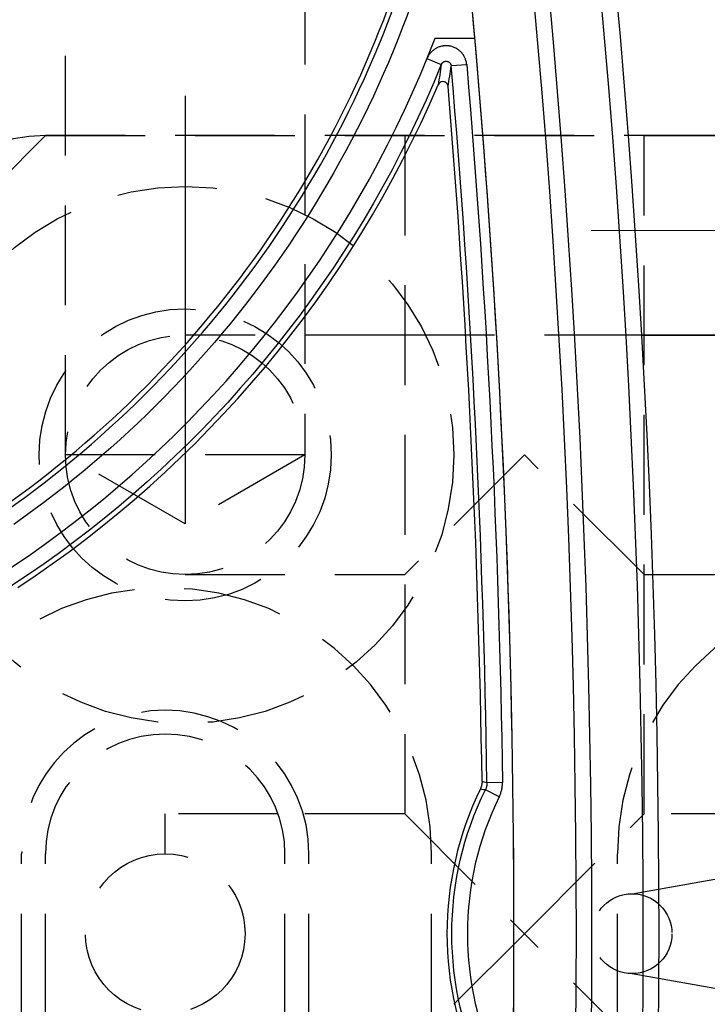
# Model space of a CAD drawing. Extents: x 2651 to 7771, y -1163 to 1075.
# Tile 257 of 490: x 4130 to 4147, y 686 to 711. Entities that reach past the tile are written whole.
import ezdxf

# ---------------------------------------------------------------- set-up
doc = ezdxf.new("R2010")
doc.units = 0
doc.header["$LTSCALE"] = 10
for name, pattern in [('CENTER', [2, 1.25, -0.25, 0.25, -0.25]), ('DASHED', [0.75, 0.5, -0.25]), ('HIDDEN', [0.375, 0.25, -0.125])]:
    doc.linetypes.add(name, pattern=pattern)
doc.layers.get('0').update_dxf_attribs({"linetype": 'CONTINUOUS'})
doc.layers.get('Defpoints').update_dxf_attribs({"linetype": 'CONTINUOUS'})
for name, color, linetype in [('1', 7, 'CONTINUOUS'), ('111', 7, 'CONTINUOUS'), ('204', 7, 'CONTINUOUS'), ('COOL', 150, 'HIDDEN'), ('DIM', 3, 'CONTINUOUS'), ('HIDDEN', 6, 'HIDDEN'), ('LAYER_103', 7, 'CONTINUOUS')]:
    doc.layers.add(name, color=color, linetype=linetype)
doc.styles.get("Standard").update_dxf_attribs({"font": 'romans.shx'})
doc.dimstyles.new('MM& INCH5', dxfattribs={"dimtxt": 5, "dimasz": 2.5, "dimexe": 1, "dimexo": 0.5, "dimtad": 0, "dimrnd": 1.38778e-17, "dimzin": 9, "dimdsep": 46, "dimtxsty": 'Standard', "dimblk": 'CLOSED', "dimcen": 0, "dimclrd": 3, "dimclre": 3, "dimclrt": 3, "dimazin": 2, "dimtfac": 0.75, "dimtofl": 0, "dimtmove": 0, "dimatfit": 3, "dimfxl": 0, "dimtolj": 1, "dimarcsym": 0})

# ---------------------------------------------------------------- blocks, each defined once
blk = doc.blocks.new('DSD')
at = {"layer": '1', "color": 110, "linetype": 'Continuous'}
blk.add_line((514.084, 541.434), (515.084, 541.434), dxfattribs=at)
at = {"layer": '1', "color": 252, "linetype": 'Continuous'}
for p, q in [((513.883, 540.925), (514.243, 540.778)), ((514.879, 540.773), (514.492, 540.741)), ((515.775, 522.783), (515.386, 522.777)), ((515.695, 522.428), (515.346, 522.6))]:
    blk.add_line(p, q, dxfattribs=at)
for centre, radius, start, end in [((258.538, 518.994), 260.764, 351.21206, 8.78754), ((258.538, 518.994), 257.526, 351.21206, 8.78794), ((487.959, 551.472), 26.743, 305.0137, 346.7286), ((258.538, 518.994), 256.876, 0.84383, 4.85635), ((522.668, 518.994), 7.773, 153.7827, 206.2173)]:
    blk.add_arc(centre, radius, start, end, dxfattribs=at)
at = {"layer": '1', "color": 7, "linetype": 'Continuous', "extrusion": (0, 0, -1)}
for radius in [261.153, 259.08]:
    blk.add_arc((-258.538, 518.994), radius, 171.21206, 188.78794, dxfattribs=at)
at = {"layer": '1', "color": 252, "linetype": 'Continuous', "extrusion": (0, 0, -1)}
for centre, radius, start, end in [((-258.538, 518.994), 259.469, 171.21206, 188.78794), ((-487.959, 551.472), 27.132, 193.2714, 234.9863), ((-487.959, 551.472), 28.376, 202.1388, 263.7853), ((-258.538, 518.994), 257.265, 175.14365, 179.15617), ((-522.668, 518.994), 8.162, 333.7827, 26.2173)]:
    blk.add_arc(centre, radius, start, end, dxfattribs=at)
at = {"layer": '1', "color": 110, "linetype": 'Continuous'}
for centre, radius, start, end in [((258.538, 518.994), 257.526, 0, 8.78794), ((487.959, 551.472), 27.988, 276.2148, 338.982), ((258.538, 518.994), 257.526, 351.21206, 0)]:
    blk.add_arc(centre, radius, start, end, dxfattribs=at)
at = {"layer": '1', "color": 7, "linetype": 'Continuous'}
for centre, radius, start, end in [((487.959, 551.472), 26.62, 305.5251, 346.6816), ((487.959, 551.472), 28.499, 303.3599, 336.8536), ((258.538, 518.994), 256.753, 0.8504, 4.74422), ((522.668, 518.994), 8.284, 153.9784, 206.0216)]:
    blk.add_arc(centre, radius, start, end, dxfattribs=at)
at = {"layer": '1', "color": 252, "linetype": 'Continuous'}
for points, knots in [([(514.879, 540.773), (514.877, 540.802), (514.872, 540.831), (514.861, 540.873), (514.855, 540.893), (514.847, 540.914), (514.842, 540.927), (514.839, 540.934), (514.824, 540.967), (514.811, 540.992), (514.787, 541.028), (514.774, 541.045), (514.76, 541.062), (514.751, 541.073), (514.746, 541.079), (514.721, 541.105), (514.7, 541.124), (514.666, 541.15), (514.648, 541.163), (514.629, 541.174), (514.617, 541.181), (514.611, 541.185), (514.578, 541.202), (514.552, 541.213), (514.511, 541.226), (514.49, 541.232), (514.469, 541.237), (514.455, 541.24), (514.448, 541.241), (514.412, 541.246), (514.383, 541.248), (514.34, 541.247), (514.319, 541.246), (514.297, 541.244), (514.283, 541.242), (514.276, 541.24), (514.24, 541.234), (514.212, 541.226), (514.172, 541.211), (514.152, 541.203), (514.132, 541.194), (514.12, 541.187), (514.113, 541.184), (514.082, 541.166), (514.058, 541.149), (514.025, 541.122), (514.008, 541.108), (513.993, 541.093), (513.983, 541.082), (513.978, 541.077), (513.954, 541.049), (513.92, 541.003), (513.894, 540.952), (513.883, 540.925)], [0, 0, 0, 0, 0.0625, 0.0625, 0.09375, 0.109375, 0.109375, 0.125, 0.125, 0.1875, 0.1875, 0.21875, 0.234375, 0.234375, 0.25, 0.25, 0.3125, 0.3125, 0.34375, 0.359375, 0.359375, 0.375, 0.375, 0.4375, 0.4375, 0.46875, 0.484375, 0.484375, 0.5, 0.5, 0.5625, 0.5625, 0.59375, 0.609375, 0.609375, 0.625, 0.625, 0.6875, 0.6875, 0.71875, 0.734375, 0.734375, 0.75, 0.75, 0.8125, 0.8125, 0.84375, 0.859375, 0.859375, 0.875, 0.875, 0.9375, 1, 1, 1, 1]), ([(515.386, 522.777), (515.362, 522.782), (515.337, 522.788), (515.296, 522.797), (515.28, 522.801), (515.263, 522.805)], [0, 0, 0, 0, 0.595884, 0.595884, 1, 1, 1, 1]), ([(515.695, 522.428), (515.709, 522.456), (515.721, 522.484), (515.733, 522.52), (515.736, 522.527), (515.74, 522.542), (515.747, 522.564), (515.753, 522.586), (515.763, 522.631), (515.773, 522.691), (515.775, 522.752), (515.775, 522.783)], [0, 0, 0, 0, 0.25, 0.25, 0.3125, 0.3125, 0.375, 0.5, 0.5, 0.75, 1, 1, 1, 1]), ([(515.224, 522.628), (515.248, 522.623), (515.272, 522.617), (515.313, 522.608), (515.33, 522.604), (515.346, 522.6)], [0, 0, 0, 0, 0.586818, 0.586818, 1, 1, 1, 1])]:
    blk.add_open_spline(points, degree=3, knots=knots, dxfattribs=at)
for points in [[(514.243, 540.778), (514.217, 540.606), (514.19, 540.436), (514.164, 540.27)], [(514.412, 540.229), (514.439, 540.397), (514.466, 540.567), (514.492, 540.741)]]:
    blk.add_open_spline(points, degree=3, dxfattribs=at)
at = {"layer": '1', "color": 7, "linetype": 'Continuous'}
for points, knots in [([(514.243, 540.778), (514.246, 540.785), (514.252, 540.798), (514.261, 540.81), (514.27, 540.82), (514.276, 540.825), (514.287, 540.835), (514.293, 540.839), (514.302, 540.844), (514.306, 540.846), (514.312, 540.849), (514.322, 540.853), (514.332, 540.856), (514.342, 540.858), (514.347, 540.858), (514.354, 540.859), (514.364, 540.86), (514.375, 540.859), (514.385, 540.857), (514.39, 540.856), (514.397, 540.855), (514.407, 540.852), (514.417, 540.848), (514.426, 540.843), (514.43, 540.84), (514.436, 540.837), (514.445, 540.831), (514.453, 540.823), (514.46, 540.816), (514.463, 540.812), (514.467, 540.807), (514.473, 540.798), (514.478, 540.789), (514.483, 540.779), (514.484, 540.775), (514.486, 540.769), (514.49, 540.758), (514.491, 540.748), (514.492, 540.741)], [0, 0, 0, 0, 0.0625, 0.125, 0.125, 0.1875, 0.1875, 0.25, 0.25, 0.28125, 0.28125, 0.3125, 0.375, 0.375, 0.40625, 0.40625, 0.4375, 0.5, 0.5, 0.53125, 0.53125, 0.5625, 0.625, 0.625, 0.65625, 0.65625, 0.6875, 0.75, 0.75, 0.78125, 0.78125, 0.8125, 0.875, 0.875, 0.90625, 0.90625, 0.9375, 1, 1, 1, 1]), ([(514.412, 540.229), (514.406, 540.252), (514.396, 540.296), (514.348, 540.334), (514.295, 540.351), (514.22, 540.346), (514.185, 540.298), (514.164, 540.27)], [0, 0, 0, 0, 0.205276, 0.387405, 0.502821, 0.700571, 1, 1, 1, 1]), ([(515.263, 522.805), (515.263, 522.789), (515.262, 522.759), (515.257, 522.729), (515.252, 522.707), (515.251, 522.7), (515.246, 522.685), (515.244, 522.678), (515.236, 522.656), (515.231, 522.642), (515.224, 522.628)], [0, 0, 0, 0, 0.25, 0.5, 0.5, 0.625, 0.625, 0.75, 0.75, 1, 1, 1, 1]), ([(515.386, 522.777), (515.387, 522.762), (515.385, 522.731), (515.38, 522.701), (515.375, 522.679), (515.373, 522.671), (515.369, 522.657), (515.367, 522.649), (515.359, 522.628), (515.353, 522.613), (515.346, 522.6)], [0, 0, 0, 0, 0.25, 0.5, 0.5, 0.625, 0.625, 0.75, 0.75, 1, 1, 1, 1])]:
    blk.add_open_spline(points, degree=3, knots=knots, dxfattribs=at)
blk = doc.blocks.new('*D109')
at = {"layer": 'Defpoints', "color": 0}
for p in [(4086.684, 927.642), (4086.684, 894.882), (4171.684, 387.642)]:
    blk.add_point(p, dxfattribs=at)
at = {"layer": 'DIM', "color": 3, "lineweight": -2}
blk.add_line((4086.684, 895.382), (4086.684, 927.642), dxfattribs=at)
at = {"layer": 'DIM', "color": 3, "insert": (4086.684, 948.624), "char_height": 5, "attachment_point": 5, "rotation": 90}
blk.add_mtext('\\A1;85 [3.346]', dxfattribs=at)
blk = doc.blocks.new('_Closed')
at = {"color": 0, "linetype": 'ByBlock', "lineweight": -2}
for p, q in [((-1, 0.1667), (0, 0)), ((-1, 0.1667), (-1, -0.1667)), ((0, 0), (-1, -0.1667)), ((0, 0), (-1, 0))]:
    blk.add_line(p, q, dxfattribs=at)
blk = doc.blocks.new('*D110')
at = {"layer": 'Defpoints', "color": 0}
for p in [(4064.684, 927.642), (4064.684, 906.842), (4171.684, 387.642)]:
    blk.add_point(p, dxfattribs=at)
at = {"layer": 'DIM', "color": 3, "lineweight": -2}
blk.add_line((4064.684, 907.342), (4064.684, 927.642), dxfattribs=at)
at = {"layer": 'DIM', "color": 3, "insert": (4064.684, 950.648), "char_height": 5, "attachment_point": 5, "rotation": 90}
blk.add_mtext('\\A1;107 [4.213]', dxfattribs=at)
blk = doc.blocks.new('*D111')
at = {"layer": 'Defpoints', "color": 0}
for p in [(4051.684, 927.642), (4051.684, 912.642), (4171.684, 387.642)]:
    blk.add_point(p, dxfattribs=at)
at = {"layer": 'DIM', "color": 3, "lineweight": -2}
blk.add_line((4051.684, 913.142), (4051.684, 927.642), dxfattribs=at)
at = {"layer": 'DIM', "color": 3, "insert": (4051.684, 950.648), "char_height": 5, "attachment_point": 5, "rotation": 90}
blk.add_mtext('\\A1;120 [4.724]', dxfattribs=at)
blk = doc.blocks.new('*D112')
at = {"layer": 'Defpoints', "color": 0}
for p in [(3974.684, 927.642), (3974.684, 892.822), (4171.684, 387.642)]:
    blk.add_point(p, dxfattribs=at)
at = {"layer": 'DIM', "color": 3, "lineweight": -2}
blk.add_line((3974.684, 893.322), (3974.684, 927.642), dxfattribs=at)
at = {"layer": 'DIM', "color": 3, "insert": (3974.684, 950.648), "char_height": 5, "attachment_point": 5, "rotation": 90}
blk.add_mtext('\\A1;197 [7.756]', dxfattribs=at)
blk = doc.blocks.new('*D113')
at = {"layer": 'Defpoints', "color": 0}
for p in [(3966.684, 927.642), (3971.684, 807.17), (4171.684, 387.642)]:
    blk.add_point(p, dxfattribs=at)
at = {"layer": 'DIM', "color": 3, "lineweight": -2}
for p, q in [((3966.684, 922.642), (3966.684, 927.642)), ((3971.684, 917.642), (3966.684, 922.642)), ((3971.684, 807.67), (3971.684, 917.642))]:
    blk.add_line(p, q, dxfattribs=at)
at = {"layer": 'DIM', "color": 3, "insert": (3966.684, 951.005), "char_height": 5, "attachment_point": 5, "rotation": 90}
blk.add_mtext('\\A1;200 [7.874]', dxfattribs=at)
blk = doc.blocks.new('*D114')
at = {"layer": 'Defpoints', "color": 0}
for p in [(3931.684, 927.642), (3931.684, 912.642), (4171.684, 387.642)]:
    blk.add_point(p, dxfattribs=at)
at = {"layer": 'DIM', "color": 3, "lineweight": -2}
blk.add_line((3931.684, 913.142), (3931.684, 927.642), dxfattribs=at)
at = {"layer": 'DIM', "color": 3, "insert": (3931.684, 951.005), "char_height": 5, "attachment_point": 5, "rotation": 90}
blk.add_mtext('\\A1;240 [9.449]', dxfattribs=at)
blk = doc.blocks.new('*D115')
at = {"layer": 'Defpoints', "color": 0}
for p in [(3896.684, 927.642), (3896.684, 910.642), (4171.684, 387.642)]:
    blk.add_point(p, dxfattribs=at)
at = {"layer": 'DIM', "color": 3, "lineweight": -2}
blk.add_line((3896.684, 911.142), (3896.684, 927.642), dxfattribs=at)
at = {"layer": 'DIM', "color": 3, "insert": (3896.684, 953.386), "char_height": 5, "attachment_point": 5, "rotation": 90}
blk.add_mtext('\\A1;275 [10.827]', dxfattribs=at)
blk = doc.blocks.new('*D122')
at = {"layer": 'Defpoints', "color": 0}
for p in [(3881.004, 912.642), (3898.684, 912.642), (4171.684, 387.642)]:
    blk.add_point(p, dxfattribs=at)
at = {"layer": 'DIM', "color": 3, "lineweight": -2}
blk.add_line((3898.184, 912.642), (3881.004, 912.642), dxfattribs=at)
at = {"layer": 'DIM', "color": 3, "insert": (3855.26, 912.642), "char_height": 5, "attachment_point": 5}
blk.add_mtext('\\A1;525 [20.669]', dxfattribs=at)
blk = doc.blocks.new('*D123')
at = {"layer": 'Defpoints', "color": 0}
for p in [(3857.842, 862.642), (3869.984, 862.642), (4171.684, 387.642)]:
    blk.add_point(p, dxfattribs=at)
at = {"layer": 'DIM', "color": 3, "lineweight": -2}
blk.add_line((3869.484, 862.642), (3857.842, 862.642), dxfattribs=at)
at = {"layer": 'DIM', "color": 3, "insert": (3832.098, 862.642), "char_height": 5, "attachment_point": 5}
blk.add_mtext('\\A1;475 [18.701]', dxfattribs=at)
blk = doc.blocks.new('*D124')
at = {"layer": 'Defpoints', "color": 0}
for p in [(3941.504, 859.642), (3857.842, 854.642), (4171.684, 387.642)]:
    blk.add_point(p, dxfattribs=at)
at = {"layer": 'DIM', "color": 3, "lineweight": -2}
for p, q in [((3867.842, 859.642), (3862.842, 854.642)), ((3941.004, 859.642), (3867.842, 859.642)), ((3862.842, 854.642), (3857.842, 854.642))]:
    blk.add_line(p, q, dxfattribs=at)
at = {"layer": 'DIM', "color": 3, "insert": (3832.098, 854.642), "char_height": 5, "attachment_point": 5}
blk.add_mtext('\\A1;472 [18.583]', dxfattribs=at)
blk = doc.blocks.new('*D125')
at = {"layer": 'Defpoints', "color": 0}
for p in [(3870.047, 797.642), (3962.156, 797.642), (4171.684, 387.642)]:
    blk.add_point(p, dxfattribs=at)
at = {"layer": 'DIM', "color": 3, "lineweight": -2}
blk.add_line((3961.656, 797.642), (3870.047, 797.642), dxfattribs=at)
at = {"layer": 'DIM', "color": 3, "insert": (3844.303, 797.642), "char_height": 5, "attachment_point": 5}
blk.add_mtext('\\A1;410 [16.142]', dxfattribs=at)
blk = doc.blocks.new('*D126')
at = {"layer": 'Defpoints', "color": 0}
for p in [(3870.047, 832.642), (4069.264, 832.642), (4171.684, 387.642)]:
    blk.add_point(p, dxfattribs=at)
at = {"layer": 'DIM', "color": 3, "lineweight": -2}
blk.add_line((4068.764, 832.642), (3870.047, 832.642), dxfattribs=at)
at = {"layer": 'DIM', "color": 3, "insert": (3846.684, 832.642), "char_height": 5, "attachment_point": 5}
blk.add_mtext('\\A1;445 [17.52]', dxfattribs=at)
blk = doc.blocks.new('*D127')
at = {"layer": 'Defpoints', "color": 0}
for p in [(3857.842, 879.642), (4071.444, 879.642), (4171.684, 387.642)]:
    blk.add_point(p, dxfattribs=at)
at = {"layer": 'DIM', "color": 3, "lineweight": -2}
blk.add_line((4070.944, 879.642), (3857.842, 879.642), dxfattribs=at)
at = {"layer": 'DIM', "color": 3, "insert": (3834.479, 879.642), "char_height": 5, "attachment_point": 5}
blk.add_mtext('\\A1;492 [19.37]', dxfattribs=at)
blk = doc.blocks.new('*D128')
at = {"layer": 'Defpoints', "color": 0}
for p in [(3857.842, 899.642), (4057.484, 899.642), (4171.684, 387.642)]:
    blk.add_point(p, dxfattribs=at)
at = {"layer": 'DIM', "color": 3, "lineweight": -2}
blk.add_line((4056.984, 899.642), (3857.842, 899.642), dxfattribs=at)
at = {"layer": 'DIM', "color": 3, "insert": (3832.098, 899.642), "char_height": 5, "attachment_point": 5}
blk.add_mtext('\\A1;512 [20.157]', dxfattribs=at)
blk = doc.blocks.new('*D129')
at = {"layer": 'Defpoints', "color": 0}
for p in [(3870.047, 743.242), (4076.434, 743.242), (4171.684, 387.642)]:
    blk.add_point(p, dxfattribs=at)
at = {"layer": 'DIM', "color": 3, "lineweight": -2}
blk.add_line((4075.934, 743.242), (3870.047, 743.242), dxfattribs=at)
at = {"layer": 'DIM', "color": 3, "insert": (3849.065, 743.242), "char_height": 5, "attachment_point": 5}
blk.add_mtext('\\A1;355.6 [14]', dxfattribs=at)
blk = doc.blocks.new('*D130')
at = {"layer": 'Defpoints', "color": 0}
for p in [(3870.047, 762.642), (3896.684, 762.642), (4171.684, 387.642)]:
    blk.add_point(p, dxfattribs=at)
at = {"layer": 'DIM', "color": 3, "lineweight": -2}
blk.add_line((3896.184, 762.642), (3870.047, 762.642), dxfattribs=at)
at = {"layer": 'DIM', "color": 3, "insert": (3844.303, 762.642), "char_height": 5, "attachment_point": 5}
blk.add_mtext('\\A1;375 [14.764]', dxfattribs=at)
blk = doc.blocks.new('*D131')
at = {"layer": 'Defpoints', "color": 0}
for p in [(3870.047, 719.642), (3896.684, 719.642), (4171.684, 387.642)]:
    blk.add_point(p, dxfattribs=at)
at = {"layer": 'DIM', "color": 3, "lineweight": -2}
blk.add_line((3896.184, 719.642), (3870.047, 719.642), dxfattribs=at)
at = {"layer": 'DIM', "color": 3, "insert": (3844.303, 719.642), "char_height": 5, "attachment_point": 5}
blk.add_mtext('\\A1;332 [13.071]', dxfattribs=at)
blk = doc.blocks.new('*D156')
at = {"layer": 'Defpoints', "color": 0}
for p in [(4095.484, 927.642), (4095.484, 766.102), (4171.684, 387.642)]:
    blk.add_point(p, dxfattribs=at)
at = {"layer": 'DIM', "color": 3, "lineweight": -2}
blk.add_line((4095.484, 766.602), (4095.484, 927.642), dxfattribs=at)
at = {"layer": 'DIM', "color": 3, "insert": (4095.484, 943.862), "char_height": 5, "attachment_point": 5, "rotation": 90}
blk.add_mtext('\\A1;76.2 [3]', dxfattribs=at)
blk = doc.blocks.new('*D157')
at = {"layer": 'Defpoints', "color": 0}
for p in [(4103.484, 927.642), (4096.684, 860.062), (4171.684, 387.642)]:
    blk.add_point(p, dxfattribs=at)
at = {"layer": 'DIM', "color": 3, "lineweight": -2}
for p, q in [((4103.484, 922.642), (4103.484, 927.642)), ((4096.684, 917.642), (4103.484, 922.642)), ((4096.684, 860.562), (4096.684, 917.642))]:
    blk.add_line(p, q, dxfattribs=at)
at = {"layer": 'DIM', "color": 3, "insert": (4103.484, 948.624), "char_height": 5, "attachment_point": 5, "rotation": 90}
blk.add_mtext('\\A1;75 [2.953]', dxfattribs=at)
blk = doc.blocks.new('A$C2C2739AE')
at = {"layer": '111', "color": 110, "linetype": 'DASHED', "lineweight": 0}
blk.add_line((29.875, 117.62), (-29.875, 117.62), dxfattribs=at)
at = {"layer": '111', "color": 110, "linetype": 'Continuous'}
blk.add_line((-26.365, 115), (26.365, 115), dxfattribs=at)
blk = doc.blocks.new('A$C7E3E5291')
at = {"layer": '204', "color": 6, "linetype": 'HIDDEN'}
for p, q in [((-41.3, 20), (-45.3, 16)), ((-9.3, 20), (-41.3, 20)), ((-32.3, 20), (-32.3, 3)), ((-26.3, 3), (-26.3, 20)), ((-32.3, 15), (-37.8, 15)), ((-26.3, 15), (-32.3, 15)), ((-5.3, 15), (-26.3, 15)), ((-29.3, 12), (-32.3, 9)), ((-26.3, 9), (-29.3, 12)), ((-37.8, 9), (-32.3, 9)), ((-26.3, 9), (-5.3, 9)), ((-35.472, 3), (-38.3, 3)), ((-38.3, 2), (-38.3, 3)), ((-32.3, 3), (-35.472, 3)), ((-32.3, 3), (-29.3, 0)), ((-29.3, 0), (-26.3, 3)), ((-23.126, 3), (-26.3, 3)), ((-41.9, -2), (-41.9, 2)), ((-41.3, -2), (-41.3, 2)), ((-35.3, -2), (-35.3, 2)), ((-34.7, -2), (-34.7, 2)), ((-31.63, -2), (-31.63, 2)), ((-26.97, -2), (-26.97, 2)), ((-29.3, 0), (-32.3, -3)), ((-26.3, -3), (-29.3, 0))]:
    blk.add_line(p, q, dxfattribs=at)
for centre, radius in [((-37.8, 12), 6.73), ((-37.8, 12), 3.66), ((-37.8, 12), 3), ((-38.3, 0), 2)]:
    blk.add_circle(centre, radius, dxfattribs=at)
for centre, radius in [((-38.3, 2), 6.67), ((-20.3, 2), 6.67), ((-38.3, 2), 3.6), ((-38.3, 2), 3)]:
    blk.add_arc(centre, radius, 0, 180, dxfattribs=at)
at = {"layer": 'LAYER_103', "color": 6, "linetype": 'HIDDEN'}
blk.add_line((-41.3, 20), (-9.3, 20), dxfattribs=at)
blk.add_circle((-37.8, 12), 3, dxfattribs=at)
blk.add_arc((-41.3, 16), 4, 90, 180, dxfattribs=at)

msp = doc.modelspace()

# ---------------------------------------------------------------- linework, layer by layer
at = {"layer": 'COOL', "color": 1, "linetype": 'CENTER'}
msp.add_line((4133.884, 888.642), (4133.884, 697.91), dxfattribs=at)
at = {"layer": 'COOL'}
msp.add_line((4136.884, 699.642), (4130.884, 699.642), dxfattribs=at)
msp.add_lwpolyline([(4136.884, 876.924), (4136.884, 699.642), (4133.884, 697.91), (4130.884, 699.642), (4130.884, 876.924)], dxfattribs=at)
at = {"layer": 'HIDDEN'}
for p, q in [((4145.082, 688.642), (4155.082, 690.405)), ((4145.082, 686.642), (4155.082, 684.879))]:
    msp.add_line(p, q, dxfattribs=at)
msp.add_circle((4145.082, 687.642), 1, dxfattribs=at)

# ---------------------------------------------------------------- block references
at = {"layer": 'DIM'}
for name, p in [('A$C2C2739AE', (4171.684, 587.642)), ('DSD', (3626.059, 168.648)), ('A$C7E3E5291', (4171.684, 687.642))]:
    msp.add_blockref(name, p, dxfattribs=at)

# ---------------------------------------------------------------- dimensions: what is measured, and where the dimension line sits
for feature_location, offset, dtype, picture, middle in [((3896.684, 910.642), (0, 17), 1, '*D115', (3896.684, 953.386)), ((3931.684, 912.642), (0, 15), 1, '*D114', (3931.684, 951.005)), ((3971.684, 807.17), (-5, 120.472), 1, '*D113', (3966.684, 951.005)), ((3974.684, 892.822), (0, 34.82), 1, '*D112', (3974.684, 950.648)), ((4051.684, 912.642), (0, 15), 1, '*D111', (4051.684, 950.648)), ((4064.684, 906.842), (0, 20.8), 1, '*D110', (4064.684, 950.648)), ((4086.684, 894.882), (0, 32.76), 1, '*D109', (4086.684, 948.624)), ((4096.684, 860.062), (6.8, 67.58), 1, '*D157', (4103.484, 948.624)), ((4095.484, 766.102), (0, 161.54), 1, '*D156', (4095.484, 943.862)), ((3898.684, 912.642), (-17.68, 0), 0, '*D122', (3855.26, 912.642)), ((4057.484, 899.642), (-199.642, 0), 0, '*D128', (3832.098, 899.642)), ((4071.444, 879.642), (-213.602, 0), 0, '*D127', (3834.479, 879.642)), ((3869.984, 862.642), (-12.142, 0), 0, '*D123', (3832.098, 862.642)), ((3941.504, 859.642), (-83.662, -5), 0, '*D124', (3832.098, 854.642)), ((4069.264, 832.642), (-199.217, 0), 0, '*D126', (3846.684, 832.642)), ((3962.156, 797.642), (-92.109, 0), 0, '*D125', (3844.303, 797.642)), ((3896.684, 762.642), (-26.637, 0), 0, '*D130', (3844.303, 762.642)), ((4076.434, 743.242), (-206.387, 0), 0, '*D129', (3849.065, 743.242)), ((3896.684, 719.642), (-26.637, 0), 0, '*D131', (3844.303, 719.642))]:
    dim = msp.add_ordinate_dim(feature_location=feature_location, offset=offset, dtype=dtype, origin=(4171.684, 387.642), dimstyle='MM& INCH5', dxfattribs=at)
    dim.commit()
    dim.dimension.update_dxf_attribs({"geometry": picture, "text_midpoint": middle})

doc.saveas('drawing.dxf')
